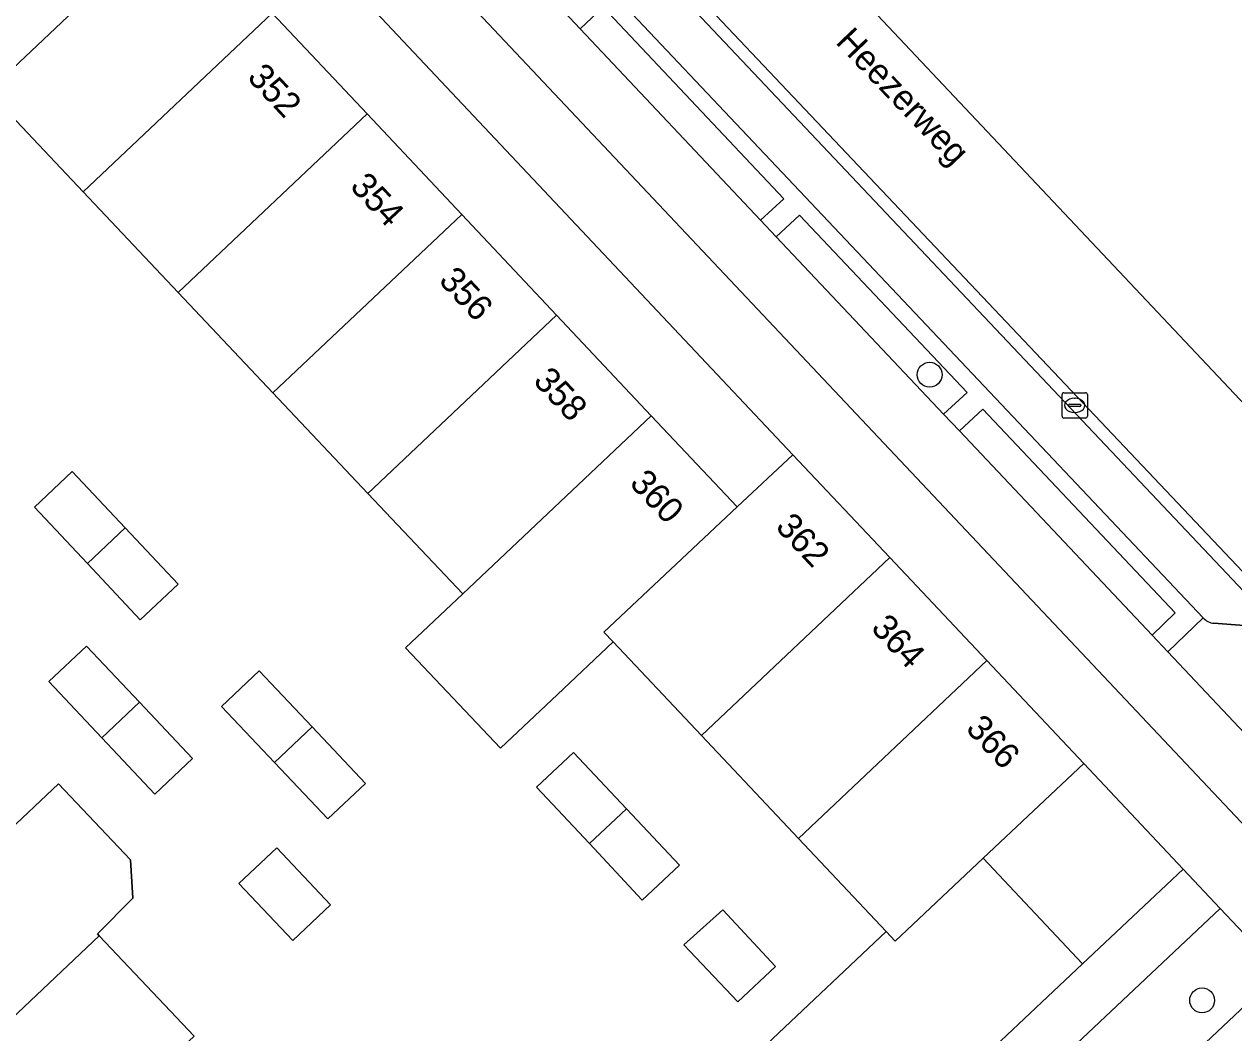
# Model space of a CAD drawing. Extents: x 162542 to 163147, y 380779 to 381521.
# Drawn here: x 162907.61 to 162955.24, y 381405.67 to 381445.37 of the extents above; entities that cross this region are included whole.
import ezdxf

# ---------------------------------------------------------------- set-up
doc = ezdxf.new("R2010")
doc.units = 0
for name, color, linetype in [('IMGEO_Berm_groen', 7, 'Continuous'), ('IMGEO_Berm_open', 7, 'Continuous'), ('IMGEO_Boom', 7, 'Continuous'), ('IMGEO_Erf', 7, 'Continuous'), ('IMGEO_Fietspad_gesloten', 7, 'Continuous'), ('IMGEO_Groenvoorziening', 7, 'Continuous'), ('IMGEO_Kolk', 7, 'Continuous'), ('IMGEO_Openbare_ruimte_label', 7, 'Continuous'), ('IMGEO_Pand', 7, 'Continuous'), ('IMGEO_Pand_nummerreeks', 7, 'Continuous'), ('IMGEO_Parkeervlak_open', 7, 'Continuous'), ('IMGEO_Rijbaan_lokaal_gesloten', 7, 'Continuous'), ('IMGEO_Rijbaan_lokaal_open', 7, 'Continuous'), ('IMGEO_Voetpad_open', 7, 'Continuous')]:
    doc.layers.add(name, color=color, linetype=linetype)

msp = doc.modelspace()

# ---------------------------------------------------------------- linework, layer by layer
at = {"layer": 'IMGEO_Berm_groen'}
for points in [[(162930.402, 381446.048), (162929.498, 381445.191), (162936.606, 381437.658), (162937.517, 381438.501)], [(162938.132, 381437.854), (162937.221, 381437.006), (162943.811, 381430.021), (162944.734, 381430.873)], [(162945.36, 381430.22), (162944.429, 381429.366), (162952.016, 381421.325), (162952.926, 381422.197)]]:
    msp.add_lwpolyline(points, close=True, dxfattribs=at)
for points in [[(162954.029, 381422.008), (162952.639, 381420.664), (162956.091, 381417.005)], [(162956.991, 381421.602), (162954.453, 381421.792)]]:
    msp.add_lwpolyline(points, dxfattribs=at)
msp.add_arc((162954.479, 381422.368), 0.577, 218.6369, 267.3715, dxfattribs=at)
at = {"layer": 'IMGEO_Berm_open'}
msp.add_lwpolyline([(162928.874, 381445.853), (162929.498, 381445.191), (162930.402, 381446.048), (162937.517, 381438.501), (162936.606, 381437.658), (162937.221, 381437.006), (162938.132, 381437.854), (162944.734, 381430.873), (162943.811, 381430.021), (162944.429, 381429.366), (162945.36, 381430.22), (162952.926, 381422.197), (162952.016, 381421.325), (162952.639, 381420.664), (162954.029, 381422.008), (162913.381, 381465.007)], dxfattribs=at)
at = {"layer": 'IMGEO_Boom'}
for centre in [(162943.259, 381431.575), (162953.989, 381406.946)]:
    msp.add_circle(centre, 0.489, dxfattribs=at)
at = {"layer": 'IMGEO_Erf'}
for points in [[(162901.207, 381467.342), (162899.026, 381465.288), (162902.458, 381461.645), (162906.188, 381457.684), (162909.918, 381453.723), (162913.649, 381449.762), (162917.379, 381445.801), (162921.11, 381441.84), (162924.84, 381437.879), (162928.571, 381433.918), (162932.301, 381429.958), (162935.681, 381426.369), (162937.871, 381428.426)], [(162910.1, 381424.145), (162908.016, 381426.363), (162909.497, 381427.759), (162911.588, 381425.542), (162913.672, 381423.333), (162912.183, 381421.926)], [(162908.58, 381419.503), (162910.064, 381420.895), (162912.152, 381418.681), (162914.239, 381416.466), (162912.749, 381415.07), (162910.668, 381417.282)], [(162916.869, 381419.915), (162918.948, 381417.709), (162921.047, 381415.482), (162919.56, 381414.097), (162917.468, 381416.306), (162915.375, 381418.515)], [(162929.862, 381413.117), (162927.783, 381415.339), (162929.244, 381416.704), (162931.325, 381414.485), (162933.406, 381412.268), (162931.941, 381410.894)], [(162949.336, 381416.269), (162945.372, 381412.541), (162949.283, 381408.388), (162953.238, 381412.114)], [(162917.555, 381412.948), (162919.672, 381410.713), (162918.192, 381409.308), (162916.061, 381411.541)], [(162935.112, 381410.512), (162937.189, 381408.284), (162935.71, 381406.885), (162933.587, 381409.129)]]:
    msp.add_lwpolyline(points, close=True, dxfattribs=at)
for points in [[(162937.076, 381405.437), (162941.551, 381409.661), (162938.096, 381413.325), (162934.273, 381417.377), (162930.802, 381421.057), (162928.61, 381418.989), (162926.365, 381416.871), (162922.63, 381420.825), (162924.875, 381422.945), (162921.139, 381426.901), (162917.404, 381430.857), (162913.668, 381434.813), (162909.933, 381438.77), (162906.197, 381442.726)], [(162906.823, 381413.449), (162908.963, 381415.47), (162911.792, 381412.475), (162911.883, 381410.971), (162910.494, 381409.562), (162910.561, 381409.491), (162914.299, 381405.533)]]:
    msp.add_lwpolyline(points, dxfattribs=at)
at = {"layer": 'IMGEO_Fietspad_gesloten'}
for points in [[(162880.222, 381493.944), (162880.899, 381493.236), (162910.11, 381462.135), (162957.886, 381411.451)], [(163001.343, 381368.717), (162986.938, 381384.034), (162980.205, 381391.194), (162979.592, 381391.847), (162972.014, 381399.906), (162971.389, 381400.57), (162966.735, 381405.518), (162966.037, 381406.271), (162956.091, 381417.005), (162952.639, 381420.664), (162952.016, 381421.325), (162944.429, 381429.366), (162943.811, 381430.021), (162937.221, 381437.006), (162936.606, 381437.658), (162929.498, 381445.191), (162928.874, 381445.853)]]:
    msp.add_lwpolyline(points, dxfattribs=at)
at = {"layer": 'IMGEO_Groenvoorziening'}
msp.add_lwpolyline([(162957.068, 381408.051), (162954.701, 381410.568), (162938.408, 381395.228), (162940.774, 381392.711)], close=True, dxfattribs=at)
at = {"layer": 'IMGEO_Kolk'}
for p, q in [((162948.471, 381429.94), (162948.471, 381430.792)), ((162948.546, 381430.866), (162949.398, 381430.866)), ((162948.959, 381430.646), (162948.984, 381430.646)), ((162949.472, 381430.792), (162949.472, 381429.94)), ((162948.73, 381430.36), (162948.73, 381430.372)), ((162949.168, 381430.323), (162948.77, 381430.323)), ((162948.773, 381430.409), (162949.171, 381430.409)), ((162948.982, 381430.086), (162948.957, 381430.086)), ((162949.214, 381430.372), (162949.214, 381430.36)), ((162949.398, 381429.866), (162948.546, 381429.866))]:
    msp.add_line(p, q, dxfattribs=at)
for points in [[(162948.471, 381429.94), (162948.471, 381430.792)], [(162948.546, 381430.866), (162949.398, 381430.866)], [(162949.472, 381430.792), (162949.472, 381429.94)], [(162949.398, 381429.866), (162948.546, 381429.866)]]:
    msp.add_lwpolyline(points, dxfattribs=at)
for centre, radius, start, end in [((162948.548, 381430.79), 0.0765, 91.552, 178.448), ((162948.548, 381430.79), 0.0765, 91.552, 178.448), ((162949.396, 381430.79), 0.0765, 1.552, 88.448), ((162949.396, 381430.79), 0.0765, 1.552, 88.448), ((162948.77, 381430.369), 0.0403, 85.8775, 175.7526), ((162948.767, 381430.359), 0.0366, 178.938, 274.7102), ((162949.171, 381430.366), 0.043, 264.8664, 352.4533), ((162949.175, 381430.371), 0.0386, 1.7309, 96.639), ((162948.548, 381429.942), 0.0765, 181.552, 268.448), ((162948.548, 381429.942), 0.0765, 181.552, 268.448), ((162949.396, 381429.942), 0.0765, 271.552, 358.448), ((162949.396, 381429.942), 0.0765, 271.552, 358.448)]:
    msp.add_arc(centre, radius, start, end, dxfattribs=at)
for centre, major_axis, ratio, start_param, end_param in [((162948.958, 381430.366), (-0.387, 0.002), 0.722429, 4.712389, 7.853982), ((162948.983, 381430.366), (-0.39, 0.002), 0.717154, 1.570796, 4.712389)]:
    msp.add_ellipse(centre, major_axis=major_axis, ratio=ratio, start_param=start_param, end_param=end_param, dxfattribs=at)
at = {"layer": 'IMGEO_Pand'}
for points in [[(162913.649, 381449.762), (162909.918, 381453.723), (162902.462, 381446.682), (162906.197, 381442.726)], [(162917.379, 381445.801), (162913.649, 381449.762), (162906.197, 381442.726), (162909.933, 381438.77)], [(162921.11, 381441.84), (162917.379, 381445.801), (162909.933, 381438.77), (162913.668, 381434.813)], [(162924.84, 381437.879), (162921.11, 381441.84), (162913.668, 381434.813), (162917.404, 381430.857)], [(162928.571, 381433.918), (162924.84, 381437.879), (162917.404, 381430.857), (162921.139, 381426.901)], [(162932.301, 381429.958), (162928.571, 381433.918), (162921.139, 381426.901), (162924.875, 381422.945)], [(162935.681, 381426.369), (162932.301, 381429.958), (162924.875, 381422.945), (162922.63, 381420.825), (162926.365, 381416.871), (162928.61, 381418.989), (162930.802, 381421.057), (162930.437, 381421.444)], [(162941.693, 381424.374), (162937.871, 381428.426), (162935.681, 381426.369), (162930.437, 381421.444), (162930.802, 381421.057), (162934.273, 381417.377)], [(162908.016, 381426.363), (162910.1, 381424.145), (162911.588, 381425.542), (162909.497, 381427.759)], [(162911.588, 381425.542), (162910.1, 381424.145), (162912.183, 381421.926), (162913.672, 381423.333)], [(162945.514, 381420.321), (162941.693, 381424.374), (162934.273, 381417.377), (162938.096, 381413.325)], [(162910.064, 381420.895), (162908.58, 381419.503), (162910.668, 381417.282), (162912.152, 381418.681)], [(162949.336, 381416.269), (162945.514, 381420.321), (162938.096, 381413.325), (162941.551, 381409.661), (162941.908, 381409.283), (162945.372, 381412.541)], [(162915.375, 381418.515), (162917.468, 381416.306), (162918.948, 381417.709), (162916.869, 381419.915)], [(162912.152, 381418.681), (162910.668, 381417.282), (162912.749, 381415.07), (162914.239, 381416.466)], [(162918.948, 381417.709), (162917.468, 381416.306), (162919.56, 381414.097), (162921.047, 381415.482)], [(162929.244, 381416.704), (162927.783, 381415.339), (162929.862, 381413.117), (162931.325, 381414.485)], [(162910.561, 381409.491), (162910.494, 381409.562), (162911.883, 381410.971), (162911.792, 381412.475), (162908.963, 381415.47), (162906.823, 381413.449), (162899.406, 381406.444), (162903.143, 381402.486)], [(162931.325, 381414.485), (162929.862, 381413.117), (162931.941, 381410.894), (162933.406, 381412.268)], [(162917.555, 381412.948), (162916.061, 381411.541), (162918.192, 381409.308), (162919.672, 381410.713)], [(162949.283, 381408.388), (162945.372, 381412.541), (162941.908, 381409.283), (162941.551, 381409.661), (162937.076, 381405.437), (162936.289, 381404.694), (162940.558, 381400.17)], [(162935.112, 381410.512), (162933.587, 381409.129), (162935.71, 381406.885), (162937.189, 381408.284)], [(162914.299, 381405.533), (162910.561, 381409.491), (162903.143, 381402.486), (162906.52, 381398.909), (162911.747, 381403.833), (162912.099, 381403.46)]]:
    msp.add_lwpolyline(points, close=True, dxfattribs=at)
at = {"layer": 'IMGEO_Parkeervlak_open'}
for points in [[(162893.467, 381486.09), (162913.381, 381465.007), (162954.029, 381422.008)], [(162954.453, 381421.792), (162956.991, 381421.602), (162914.733, 381466.307)]]:
    msp.add_lwpolyline(points, dxfattribs=at)
msp.add_arc((162954.479, 381422.368), 0.577, 218.6369, 267.3715, dxfattribs=at)
at = {"layer": 'IMGEO_Rijbaan_lokaal_gesloten'}
for points in [[(163141.564, 381223.918), (163141.714, 381223.722), (163141.716, 381223.732), (163143.693, 381232.736), (163074.793, 381306.702), (162967.157, 381418.214), (162963.914, 381421.653), (162887.11, 381503.092)], [(162894.784, 381488.107), (162915.056, 381466.638), (162958.147, 381421.118), (162959.133, 381420.073), (162960.647, 381418.489), (162968.965, 381409.691), (162969.089, 381409.559), (162991.047, 381386.293), (163004.055, 381372.57), (163015.298, 381360.715)]]:
    msp.add_lwpolyline(points, dxfattribs=at)
at = {"layer": 'IMGEO_Rijbaan_lokaal_open'}
for points in [[(162894.385, 381487.83), (162914.733, 381466.307), (162956.991, 381421.602)], [(162958.147, 381421.118), (162915.056, 381466.638)], [(162943.819, 381389.239), (162943.864, 381389.281), (162960.24, 381404.678), (162959.9, 381405.039), (162957.739, 381407.337), (162957.068, 381408.051), (162940.774, 381392.711), (162940.694, 381392.636), (162939.806, 381392.787), (162925.674, 381379.501), (162925.9, 381379.284), (162924.124, 381377.568)]]:
    msp.add_lwpolyline(points, dxfattribs=at)
at = {"layer": 'IMGEO_Voetpad_open'}
for points in [[(162869.314, 381501.621), (162867.774, 381499.816), (162869.921, 381497.537), (162875.744, 381493.329), (162878.703, 381491.19), (162881.304, 381488.485), (162882.349, 381487.371), (162886.121, 381483.365), (162889.892, 381479.359), (162893.664, 381475.354), (162897.435, 381471.348), (162901.207, 381467.342), (162937.871, 381428.426), (162941.693, 381424.374), (162945.514, 381420.321), (162949.336, 381416.269), (162953.238, 381412.114), (162954.701, 381410.568), (162957.068, 381408.051), (162957.739, 381407.337)], [(162957.886, 381411.451), (162910.11, 381462.135)], [(162940.694, 381392.636), (162940.774, 381392.711), (162938.408, 381395.228), (162954.701, 381410.568), (162953.238, 381412.114), (162949.283, 381408.388), (162940.558, 381400.17), (162932.398, 381392.485), (162923.826, 381384.403), (162919.711, 381380.523), (162923.239, 381376.826)]]:
    msp.add_lwpolyline(points, dxfattribs=at)

# ---------------------------------------------------------------- texts
at = {"layer": 'IMGEO_Openbare_ruimte_label'}
msp.add_text('Heezerweg', height=1, rotation=313.6226, dxfattribs=at).set_placement((162939.522, 381444.646))
at = {"layer": 'IMGEO_Pand_nummerreeks'}
for s, rotation, p in [('352', 313.0919, (162916.355, 381443.248)), ('354', 313.0805, (162920.401, 381438.953)), ('356', 313.0919, (162923.894, 381435.244)), ('358', 313.0862, (162927.613, 381431.295)), ('360', 313.0862, (162931.406, 381427.269)), ('362', 313.1263, (162937.152, 381425.552)), ('364', 313.1149, (162940.91, 381421.567)), ('366', 313.1263, (162944.642, 381417.609))]:
    msp.add_text(s, height=1, rotation=rotation, dxfattribs=at).set_placement(p)

doc.saveas('drawing.dxf')
